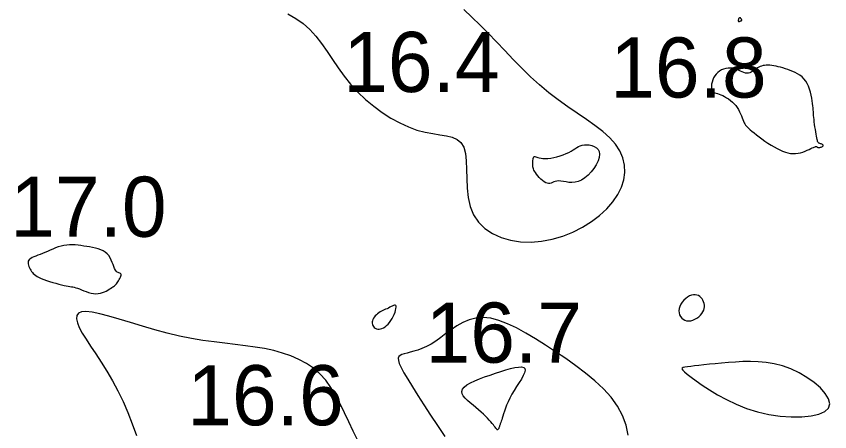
# Model space of a CAD drawing. Extents: x 3040093 to 3056816, y 408076 to 509144.
# Drawn here: x 3046355.9 to 3046423.6, y 434958.8 to 434993.4 of the extents above; entities that cross this region are included whole.
import ezdxf

# ---------------------------------------------------------------- set-up
doc = ezdxf.new("R2010")
doc.units = 0
doc.layers.add('V-CHAN-CONT-EL17', color=7, linetype='Continuous')
doc.layers.add('V-TOPO-SOUN-0610', color=7, linetype='Continuous')

msp = doc.modelspace()

# ---------------------------------------------------------------- linework, layer by layer
at = {"layer": 'V-CHAN-CONT-EL17'}
for points in [[(3046378.533, 434993.563), (3046379.178, 434993.196), (3046379.791, 434992.769), (3046380.348, 434992.269), (3046380.857, 434991.706), (3046381.332, 434991.092), (3046381.789, 434990.44), (3046382.244, 434989.763), (3046382.712, 434989.075), (3046383.208, 434988.388), (3046383.748, 434987.715), (3046384.344, 434987.068), (3046384.987, 434986.456), (3046385.669, 434985.886), (3046386.377, 434985.365), (3046387.101, 434984.899), (3046387.83, 434984.496), (3046388.552, 434984.164), (3046389.258, 434983.909), (3046389.937, 434983.733), (3046390.579, 434983.613), (3046391.175, 434983.521), (3046391.716, 434983.428), (3046392.193, 434983.306), (3046392.598, 434983.126), (3046392.921, 434982.861), (3046393.153, 434982.481), (3046393.292, 434981.969), (3046393.36, 434981.343), (3046393.389, 434980.632), (3046393.407, 434979.867), (3046393.445, 434979.076), (3046393.532, 434978.289), (3046393.698, 434977.534), (3046393.974, 434976.842), (3046394.38, 434976.236), (3046394.908, 434975.723), (3046395.539, 434975.303), (3046396.257, 434974.979), (3046397.043, 434974.75), (3046397.879, 434974.62), (3046398.749, 434974.587), (3046399.634, 434974.655), (3046400.518, 434974.822), (3046401.387, 434975.08), (3046402.228, 434975.418), (3046403.028, 434975.825), (3046403.775, 434976.292), (3046404.455, 434976.807), (3046405.056, 434977.36), (3046405.564, 434977.941), (3046405.97, 434978.54), (3046406.269, 434979.15), (3046406.461, 434979.766), (3046406.545, 434980.382), (3046406.518, 434980.993), (3046406.38, 434981.592), (3046406.13, 434982.174), (3046405.767, 434982.734), (3046405.291, 434983.268), (3046404.719, 434983.784), (3046404.066, 434984.29), (3046403.352, 434984.796), (3046402.592, 434985.312), (3046401.805, 434985.847), (3046401.008, 434986.41), (3046400.219, 434987.012), (3046399.451, 434987.658), (3046398.705, 434988.34), (3046397.978, 434989.05), (3046397.266, 434989.776), (3046396.566, 434990.509), (3046395.876, 434991.237), (3046395.191, 434991.951), (3046394.509, 434992.64), (3046393.828, 434993.299), (3046393.157, 434993.938)], [(3046384.356, 434958.096), (3046383.969, 434958.863), (3046383.604, 434959.633), (3046383.248, 434960.395), (3046382.889, 434961.135), (3046382.516, 434961.841), (3046382.115, 434962.5), (3046381.676, 434963.099), (3046381.187, 434963.627), (3046380.651, 434964.089), (3046380.069, 434964.487), (3046379.446, 434964.829), (3046378.784, 434965.118), (3046378.086, 434965.36), (3046377.356, 434965.561), (3046376.597, 434965.724), (3046375.812, 434965.857), (3046375, 434965.969), (3046374.16, 434966.07), (3046373.291, 434966.171), (3046372.393, 434966.281), (3046371.465, 434966.411), (3046370.505, 434966.572), (3046369.513, 434966.773), (3046368.491, 434967.021), (3046367.458, 434967.303), (3046366.435, 434967.603), (3046365.445, 434967.902), (3046364.509, 434968.184), (3046363.648, 434968.433), (3046362.886, 434968.631), (3046362.243, 434968.761), (3046361.736, 434968.809), (3046361.362, 434968.776), (3046361.112, 434968.664), (3046360.978, 434968.476), (3046360.952, 434968.216), (3046361.024, 434967.885), (3046361.187, 434967.488), (3046361.432, 434967.026), (3046361.749, 434966.504), (3046362.125, 434965.923), (3046362.546, 434965.286), (3046362.998, 434964.595), (3046363.466, 434963.852), (3046363.935, 434963.06), (3046364.393, 434962.221), (3046364.824, 434961.338), (3046365.219, 434960.414), (3046365.59, 434959.461), (3046365.952, 434958.493)], [(3046406.841, 434958.521), (3046406.664, 434959.361), (3046406.366, 434960.172), (3046405.943, 434960.946), (3046405.405, 434961.681), (3046404.772, 434962.383), (3046404.061, 434963.053), (3046403.29, 434963.694), (3046402.476, 434964.309), (3046401.638, 434964.901), (3046400.793, 434965.473), (3046399.956, 434966.025), (3046399.134, 434966.546), (3046398.331, 434967.024), (3046397.551, 434967.446), (3046396.8, 434967.799), (3046396.08, 434968.07), (3046395.397, 434968.247), (3046394.753, 434968.315), (3046394.154, 434968.268), (3046393.594, 434968.122), (3046393.07, 434967.899), (3046392.578, 434967.618), (3046392.113, 434967.302), (3046391.67, 434966.973), (3046391.246, 434966.651), (3046390.837, 434966.357), (3046390.438, 434966.11), (3046390.052, 434965.906), (3046389.683, 434965.742), (3046389.334, 434965.609), (3046389.008, 434965.504), (3046388.709, 434965.419), (3046388.441, 434965.349), (3046388.207, 434965.288), (3046388.01, 434965.229), (3046387.857, 434965.158), (3046387.753, 434965.063), (3046387.704, 434964.928), (3046387.717, 434964.74), (3046387.796, 434964.484), (3046387.949, 434964.147), (3046388.181, 434963.714), (3046388.495, 434963.176), (3046388.884, 434962.542), (3046389.337, 434961.826), (3046389.843, 434961.042), (3046390.394, 434960.205), (3046390.977, 434959.327), (3046391.583, 434958.424)]]:
    msp.add_lwpolyline(points, dxfattribs=at)
for points in [[(3046416.17, 434992.976), (3046416.193, 434992.984), (3046416.215, 434992.992), (3046416.235, 434993), (3046416.252, 434993.009), (3046416.266, 434993.019), (3046416.276, 434993.03), (3046416.282, 434993.044), (3046416.282, 434993.059), (3046416.278, 434993.077), (3046416.27, 434993.095), (3046416.26, 434993.114), (3046416.247, 434993.134), (3046416.234, 434993.152), (3046416.22, 434993.169), (3046416.207, 434993.184), (3046416.196, 434993.196), (3046416.185, 434993.206), (3046416.176, 434993.214), (3046416.166, 434993.221), (3046416.157, 434993.226), (3046416.148, 434993.229), (3046416.139, 434993.232), (3046416.129, 434993.234), (3046416.117, 434993.235), (3046416.105, 434993.236), (3046416.092, 434993.235), (3046416.079, 434993.231), (3046416.066, 434993.224), (3046416.052, 434993.214), (3046416.039, 434993.199), (3046416.027, 434993.178), (3046416.015, 434993.153), (3046416.005, 434993.123), (3046415.996, 434993.09), (3046415.989, 434993.057), (3046415.985, 434993.024), (3046415.984, 434992.994), (3046415.986, 434992.969), (3046415.992, 434992.949), (3046416.002, 434992.936), (3046416.016, 434992.929), (3046416.033, 434992.929), (3046416.052, 434992.932), (3046416.074, 434992.939), (3046416.097, 434992.947), (3046416.121, 434992.957), (3046416.145, 434992.967)], [(3046414.693, 434986.773), (3046414.853, 434986.692), (3046415.016, 434986.598), (3046415.18, 434986.49), (3046415.341, 434986.37), (3046415.495, 434986.238), (3046415.641, 434986.094), (3046415.774, 434985.94), (3046415.892, 434985.775), (3046415.997, 434985.603), (3046416.089, 434985.428), (3046416.17, 434985.254), (3046416.243, 434985.084), (3046416.308, 434984.922), (3046416.368, 434984.771), (3046416.424, 434984.636), (3046416.478, 434984.518), (3046416.534, 434984.414), (3046416.596, 434984.319), (3046416.667, 434984.229), (3046416.752, 434984.137), (3046416.854, 434984.041), (3046416.977, 434983.933), (3046417.125, 434983.81), (3046417.301, 434983.669), (3046417.501, 434983.512), (3046417.722, 434983.344), (3046417.957, 434983.169), (3046418.204, 434982.993), (3046418.456, 434982.82), (3046418.71, 434982.655), (3046418.961, 434982.502), (3046419.206, 434982.366), (3046419.443, 434982.247), (3046419.674, 434982.147), (3046419.899, 434982.066), (3046420.119, 434982.005), (3046420.335, 434981.966), (3046420.547, 434981.947), (3046420.756, 434981.951), (3046420.963, 434981.977), (3046421.164, 434982.022), (3046421.357, 434982.08), (3046421.541, 434982.148), (3046421.713, 434982.22), (3046421.87, 434982.292), (3046422.01, 434982.36), (3046422.13, 434982.418), (3046422.228, 434982.463), (3046422.307, 434982.496), (3046422.37, 434982.518), (3046422.418, 434982.531), (3046422.454, 434982.535), (3046422.482, 434982.533), (3046422.504, 434982.526), (3046422.522, 434982.516), (3046422.54, 434982.503), (3046422.557, 434982.489), (3046422.576, 434982.475), (3046422.597, 434982.462), (3046422.622, 434982.452), (3046422.652, 434982.445), (3046422.687, 434982.443), (3046422.73, 434982.447), (3046422.779, 434982.457), (3046422.833, 434982.474), (3046422.888, 434982.494), (3046422.94, 434982.519), (3046422.987, 434982.546), (3046423.024, 434982.575), (3046423.049, 434982.604), (3046423.057, 434982.632), (3046423.047, 434982.658), (3046423.021, 434982.683), (3046422.982, 434982.707), (3046422.935, 434982.728), (3046422.882, 434982.749), (3046422.827, 434982.769), (3046422.774, 434982.788), (3046422.726, 434982.806), (3046422.687, 434982.824), (3046422.655, 434982.846), (3046422.628, 434982.874), (3046422.606, 434982.913), (3046422.585, 434982.967), (3046422.565, 434983.039), (3046422.545, 434983.133), (3046422.521, 434983.252), (3046422.494, 434983.4), (3046422.463, 434983.572), (3046422.43, 434983.761), (3046422.397, 434983.962), (3046422.364, 434984.17), (3046422.334, 434984.378), (3046422.306, 434984.58), (3046422.283, 434984.771), (3046422.265, 434984.947), (3046422.251, 434985.111), (3046422.24, 434985.268), (3046422.23, 434985.422), (3046422.219, 434985.58), (3046422.206, 434985.745), (3046422.189, 434985.923), (3046422.167, 434986.118), (3046422.137, 434986.335), (3046422.099, 434986.568), (3046422.051, 434986.812), (3046421.99, 434987.061), (3046421.916, 434987.308), (3046421.826, 434987.548), (3046421.719, 434987.774), (3046421.594, 434987.981), (3046421.448, 434988.163), (3046421.285, 434988.323), (3046421.108, 434988.462), (3046420.918, 434988.583), (3046420.72, 434988.688), (3046420.516, 434988.78), (3046420.31, 434988.863), (3046420.103, 434988.937), (3046419.899, 434989.005), (3046419.698, 434989.067), (3046419.502, 434989.123), (3046419.311, 434989.173), (3046419.126, 434989.214), (3046418.948, 434989.248), (3046418.776, 434989.274), (3046418.614, 434989.291), (3046418.459, 434989.298), (3046418.313, 434989.296), (3046418.174, 434989.285), (3046418.043, 434989.264), (3046417.917, 434989.232), (3046417.798, 434989.191), (3046417.683, 434989.139), (3046417.572, 434989.077), (3046417.466, 434989.006), (3046417.361, 434988.928), (3046417.258, 434988.851), (3046417.154, 434988.777), (3046417.048, 434988.713), (3046416.939, 434988.662), (3046416.826, 434988.631), (3046416.706, 434988.624), (3046416.58, 434988.644), (3046416.447, 434988.686), (3046416.306, 434988.744), (3046416.159, 434988.812), (3046416.004, 434988.882), (3046415.843, 434988.948), (3046415.675, 434989.004), (3046415.5, 434989.043), (3046415.32, 434989.06), (3046415.135, 434989.054), (3046414.951, 434989.025), (3046414.77, 434988.975), (3046414.596, 434988.903), (3046414.431, 434988.81), (3046414.28, 434988.696), (3046414.146, 434988.563), (3046414.03, 434988.41), (3046413.934, 434988.245), (3046413.858, 434988.071), (3046413.802, 434987.896), (3046413.765, 434987.725), (3046413.748, 434987.563), (3046413.75, 434987.418), (3046413.771, 434987.294), (3046413.812, 434987.196), (3046413.871, 434987.12), (3046413.947, 434987.062), (3046414.039, 434987.015), (3046414.145, 434986.974), (3046414.265, 434986.935), (3046414.397, 434986.892), (3046414.54, 434986.839)], [(3046399.038, 434980.478), (3046398.984, 434980.581), (3046398.945, 434980.675), (3046398.92, 434980.763), (3046398.905, 434980.847), (3046398.898, 434980.929), (3046398.897, 434981.013), (3046398.898, 434981.101), (3046398.899, 434981.194), (3046398.902, 434981.289), (3046398.908, 434981.384), (3046398.918, 434981.473), (3046398.933, 434981.553), (3046398.955, 434981.62), (3046398.986, 434981.669), (3046399.027, 434981.698), (3046399.078, 434981.704), (3046399.143, 434981.69), (3046399.224, 434981.663), (3046399.322, 434981.629), (3046399.44, 434981.593), (3046399.58, 434981.561), (3046399.745, 434981.538), (3046399.936, 434981.531), (3046400.154, 434981.544), (3046400.394, 434981.576), (3046400.648, 434981.625), (3046400.909, 434981.688), (3046401.171, 434981.764), (3046401.425, 434981.85), (3046401.666, 434981.944), (3046401.885, 434982.044), (3046402.078, 434982.147), (3046402.249, 434982.25), (3046402.405, 434982.35), (3046402.552, 434982.444), (3046402.697, 434982.527), (3046402.847, 434982.597), (3046403.008, 434982.649), (3046403.186, 434982.681), (3046403.386, 434982.69), (3046403.598, 434982.672), (3046403.811, 434982.626), (3046404.011, 434982.549), (3046404.188, 434982.438), (3046404.33, 434982.293), (3046404.423, 434982.11), (3046404.457, 434981.887), (3046404.422, 434981.624), (3046404.326, 434981.332), (3046404.176, 434981.026), (3046403.982, 434980.717), (3046403.753, 434980.421), (3046403.5, 434980.151), (3046403.23, 434979.92), (3046402.953, 434979.741), (3046402.679, 434979.625), (3046402.409, 434979.563), (3046402.147, 434979.544), (3046401.897, 434979.555), (3046401.66, 434979.586), (3046401.439, 434979.623), (3046401.237, 434979.656), (3046401.056, 434979.672), (3046400.899, 434979.663), (3046400.762, 434979.633), (3046400.64, 434979.59), (3046400.529, 434979.544), (3046400.424, 434979.501), (3046400.321, 434979.47), (3046400.214, 434979.458), (3046400.1, 434979.475), (3046399.975, 434979.526), (3046399.843, 434979.606), (3046399.706, 434979.71), (3046399.57, 434979.831), (3046399.438, 434979.964), (3046399.315, 434980.101), (3046399.205, 434980.236), (3046399.112, 434980.363)], [(3046357.212, 434972.146), (3046357.282, 434972.056), (3046357.361, 434971.97), (3046357.453, 434971.888), (3046357.562, 434971.808), (3046357.691, 434971.729), (3046357.844, 434971.65), (3046358.024, 434971.569), (3046358.234, 434971.486), (3046358.467, 434971.402), (3046358.716, 434971.32), (3046358.973, 434971.24), (3046359.23, 434971.165), (3046359.479, 434971.097), (3046359.713, 434971.037), (3046359.923, 434970.988), (3046360.105, 434970.951), (3046360.261, 434970.922), (3046360.399, 434970.899), (3046360.525, 434970.879), (3046360.646, 434970.857), (3046360.767, 434970.83), (3046360.895, 434970.795), (3046361.036, 434970.748), (3046361.196, 434970.687), (3046361.372, 434970.617), (3046361.561, 434970.542), (3046361.758, 434970.468), (3046361.962, 434970.401), (3046362.167, 434970.345), (3046362.371, 434970.306), (3046362.57, 434970.289), (3046362.761, 434970.299), (3046362.942, 434970.331), (3046363.114, 434970.382), (3046363.274, 434970.446), (3046363.422, 434970.519), (3046363.558, 434970.596), (3046363.681, 434970.671), (3046363.789, 434970.741), (3046363.883, 434970.802), (3046363.964, 434970.856), (3046364.036, 434970.905), (3046364.099, 434970.953), (3046364.157, 434971.002), (3046364.213, 434971.056), (3046364.268, 434971.117), (3046364.325, 434971.189), (3046364.385, 434971.273), (3046364.446, 434971.367), (3046364.506, 434971.466), (3046364.56, 434971.566), (3046364.605, 434971.663), (3046364.639, 434971.752), (3046364.657, 434971.83), (3046364.658, 434971.893), (3046364.637, 434971.937), (3046364.599, 434971.968), (3046364.546, 434971.993), (3046364.483, 434972.018), (3046364.412, 434972.051), (3046364.337, 434972.098), (3046364.262, 434972.166), (3046364.19, 434972.261), (3046364.124, 434972.389), (3046364.06, 434972.544), (3046363.995, 434972.718), (3046363.925, 434972.904), (3046363.844, 434973.095), (3046363.75, 434973.282), (3046363.639, 434973.459), (3046363.505, 434973.617), (3046363.347, 434973.75), (3046363.165, 434973.861), (3046362.965, 434973.953), (3046362.75, 434974.027), (3046362.522, 434974.089), (3046362.285, 434974.14), (3046362.044, 434974.184), (3046361.8, 434974.224), (3046361.558, 434974.262), (3046361.318, 434974.297), (3046361.079, 434974.326), (3046360.842, 434974.347), (3046360.605, 434974.358), (3046360.37, 434974.356), (3046360.135, 434974.338), (3046359.901, 434974.303), (3046359.667, 434974.25), (3046359.435, 434974.18), (3046359.205, 434974.097), (3046358.978, 434974.006), (3046358.756, 434973.911), (3046358.538, 434973.814), (3046358.327, 434973.721), (3046358.122, 434973.634), (3046357.926, 434973.557), (3046357.74, 434973.488), (3046357.567, 434973.424), (3046357.409, 434973.362), (3046357.27, 434973.3), (3046357.15, 434973.235), (3046357.054, 434973.164), (3046356.984, 434973.084), (3046356.94, 434972.994), (3046356.922, 434972.895), (3046356.925, 434972.79), (3046356.946, 434972.68), (3046356.982, 434972.568), (3046357.03, 434972.456), (3046357.086, 434972.347), (3046357.147, 434972.243)], [(3046411.856, 434968.031), (3046412.029, 434968.052), (3046412.205, 434968.101), (3046412.379, 434968.175), (3046412.545, 434968.27), (3046412.7, 434968.381), (3046412.837, 434968.505), (3046412.953, 434968.638), (3046413.044, 434968.777), (3046413.109, 434968.919), (3046413.15, 434969.063), (3046413.169, 434969.207), (3046413.167, 434969.349), (3046413.144, 434969.487), (3046413.103, 434969.621), (3046413.045, 434969.747), (3046412.971, 434969.865), (3046412.883, 434969.971), (3046412.78, 434970.062), (3046412.665, 434970.134), (3046412.538, 434970.185), (3046412.401, 434970.211), (3046412.255, 434970.208), (3046412.099, 434970.175), (3046411.938, 434970.108), (3046411.775, 434970.011), (3046411.615, 434969.889), (3046411.465, 434969.746), (3046411.33, 434969.586), (3046411.216, 434969.415), (3046411.127, 434969.237), (3046411.071, 434969.057), (3046411.05, 434968.878), (3046411.064, 434968.706), (3046411.109, 434968.544), (3046411.182, 434968.397), (3046411.279, 434968.269), (3046411.399, 434968.164), (3046411.537, 434968.087), (3046411.69, 434968.042)], [(3046385.564, 434967.739), (3046385.6, 434967.645), (3046385.652, 434967.558), (3046385.719, 434967.483), (3046385.8, 434967.421), (3046385.893, 434967.376), (3046385.997, 434967.349), (3046386.11, 434967.344), (3046386.231, 434967.361), (3046386.356, 434967.402), (3046386.485, 434967.464), (3046386.615, 434967.547), (3046386.744, 434967.649), (3046386.869, 434967.769), (3046386.989, 434967.906), (3046387.102, 434968.058), (3046387.205, 434968.224), (3046387.296, 434968.399), (3046387.375, 434968.575), (3046387.439, 434968.747), (3046387.488, 434968.908), (3046387.519, 434969.051), (3046387.532, 434969.171), (3046387.525, 434969.261), (3046387.497, 434969.316), (3046387.449, 434969.339), (3046387.385, 434969.336), (3046387.306, 434969.312), (3046387.215, 434969.272), (3046387.114, 434969.22), (3046387.006, 434969.163), (3046386.892, 434969.105), (3046386.775, 434969.049), (3046386.657, 434968.996), (3046386.539, 434968.944), (3046386.421, 434968.89), (3046386.305, 434968.835), (3046386.192, 434968.774), (3046386.084, 434968.708), (3046385.982, 434968.634), (3046385.887, 434968.551), (3046385.8, 434968.46), (3046385.723, 434968.363), (3046385.658, 434968.261), (3046385.606, 434968.157), (3046385.569, 434968.05), (3046385.549, 434967.944), (3046385.547, 434967.84)], [(3046393.186, 434962.53), (3046393.413, 434962.708), (3046393.711, 434962.882), (3046394.066, 434963.052), (3046394.465, 434963.217), (3046394.894, 434963.377), (3046395.341, 434963.532), (3046395.791, 434963.681), (3046396.234, 434963.824), (3046396.657, 434963.954), (3046397.051, 434964.064), (3046397.408, 434964.147), (3046397.715, 434964.197), (3046397.965, 434964.206), (3046398.146, 434964.169), (3046398.249, 434964.077), (3046398.269, 434963.927), (3046398.215, 434963.725), (3046398.103, 434963.479), (3046397.945, 434963.2), (3046397.758, 434962.896), (3046397.554, 434962.577), (3046397.349, 434962.25), (3046397.156, 434961.926), (3046396.988, 434961.612), (3046396.844, 434961.312), (3046396.722, 434961.028), (3046396.62, 434960.762), (3046396.535, 434960.517), (3046396.464, 434960.296), (3046396.405, 434960.101), (3046396.356, 434959.934), (3046396.314, 434959.796), (3046396.278, 434959.684), (3046396.247, 434959.594), (3046396.22, 434959.521), (3046396.197, 434959.461), (3046396.176, 434959.408), (3046396.157, 434959.36), (3046396.139, 434959.311), (3046396.121, 434959.257), (3046396.102, 434959.202), (3046396.083, 434959.147), (3046396.063, 434959.095), (3046396.042, 434959.049), (3046396.02, 434959.013), (3046395.996, 434958.988), (3046395.97, 434958.979), (3046395.941, 434958.986), (3046395.908, 434959.011), (3046395.869, 434959.053), (3046395.822, 434959.111), (3046395.766, 434959.185), (3046395.698, 434959.275), (3046395.616, 434959.38), (3046395.52, 434959.499), (3046395.406, 434959.632), (3046395.276, 434959.778), (3046395.129, 434959.935), (3046394.966, 434960.101), (3046394.787, 434960.275), (3046394.593, 434960.456), (3046394.384, 434960.641), (3046394.16, 434960.83), (3046393.925, 434961.021), (3046393.689, 434961.212), (3046393.467, 434961.404), (3046393.272, 434961.596), (3046393.118, 434961.787), (3046393.019, 434961.976), (3046392.988, 434962.164), (3046393.041, 434962.349)], [(3046418.516, 434960.254), (3046419.467, 434960.112), (3046420.394, 434960.043), (3046421.262, 434960.047), (3046422.04, 434960.124), (3046422.693, 434960.272), (3046423.19, 434960.493), (3046423.497, 434960.784), (3046423.591, 434961.143), (3046423.489, 434961.554), (3046423.221, 434961.997), (3046422.814, 434962.454), (3046422.296, 434962.905), (3046421.694, 434963.332), (3046421.037, 434963.717), (3046420.353, 434964.038), (3046419.666, 434964.284), (3046418.983, 434964.458), (3046418.307, 434964.572), (3046417.642, 434964.633), (3046416.992, 434964.654), (3046416.36, 434964.643), (3046415.748, 434964.61), (3046415.162, 434964.566), (3046414.603, 434964.518), (3046414.076, 434964.47), (3046413.584, 434964.422), (3046413.13, 434964.375), (3046412.718, 434964.33), (3046412.35, 434964.288), (3046412.031, 434964.25), (3046411.764, 434964.217), (3046411.552, 434964.187), (3046411.401, 434964.154), (3046411.315, 434964.109), (3046411.301, 434964.041), (3046411.363, 434963.942), (3046411.507, 434963.803), (3046411.739, 434963.614), (3046412.063, 434963.367), (3046412.484, 434963.056), (3046412.995, 434962.694), (3046413.59, 434962.301), (3046414.262, 434961.893), (3046415.003, 434961.488), (3046415.806, 434961.104), (3046416.665, 434960.759), (3046417.572, 434960.471)]]:
    msp.add_lwpolyline(points, close=True, dxfattribs=at)

# ---------------------------------------------------------------- texts
at = {"layer": 'V-TOPO-SOUN-0610'}
for s, p in [('16.4 ', (3046383.123, 434987.07)), ('16.8 ', (3046405.333, 434986.61)), ('17.0 ', (3046355.433, 434975.03)), ('16.7 ', (3046389.983, 434964.56)), ('16.6 ', (3046370.163, 434959.35))]:
    msp.add_text(s, height=5, dxfattribs=at).set_placement(p)

doc.saveas('drawing.dxf')
